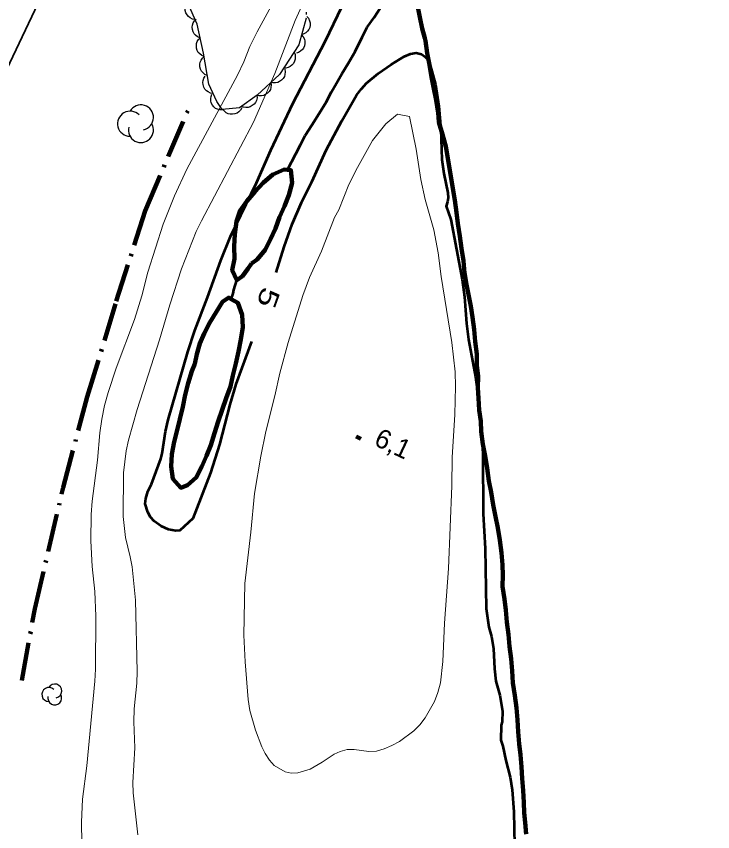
# Model space of a CAD drawing. Extents: x 355726 to 357533, y 5103782 to 5105258.
# Drawn here: x 355919.8 to 355974.4, y 5104783.1 to 5104847.1 of the extents above; entities that cross this region are included whole.
import ezdxf
from ezdxf.enums import TextEntityAlignment as Align

# ---------------------------------------------------------------- set-up
doc = ezdxf.new("R2010")
doc.units = 0
doc.header["$LTSCALE"] = 0.6
for name, pattern in [('DASH_DOUBLE_DOT', [9.2, 5, -1.2, 0.3, -1.2, 0.3, -1.2]), ('DOT_DASHED', [7.7, 5, -1.2, 0.3, -1.2]), ('LONG_DASHED', [7.5, 6, -1.5])]:
    doc.linetypes.add(name, pattern=pattern)
for name, color, linetype, lineweight in [('1', 7, 'LONG_DASHED', 53), ('2', 7, 'LONG_DASHED', 13), ('3', 7, 'Continuous', 140), ('4', 7, 'DASH_DOUBLE_DOT', 53), ('41', 7, 'DOT_DASHED', 90), ('44', 7, 'Continuous', 25), ('60', 7, 'Continuous', 13)]:
    doc.layers.add(name, color=color, linetype=linetype, lineweight=lineweight)

msp = doc.modelspace()

# ---------------------------------------------------------------- linework, layer by layer
at = {"layer": '1', "linetype": 'Continuous'}
for points in [[(355938.24, 5104821.58), (355937.01, 5104818.22), (355936.54, 5104816.63), (355935.74, 5104813.48), (355935.03, 5104811.28), (355933.65, 5104807.68), (355932.63, 5104806.76), (355932.31, 5104806.72), (355931.73, 5104806.83), (355931.17, 5104807.09), (355930.61, 5104807.48), (355930.32, 5104807.8), (355930.11, 5104808.19), (355929.9, 5104808.84), (355929.95, 5104809.25), (355930.12, 5104809.8), (355930.4, 5104810.38), (355931.12, 5104812.37), (355931.23, 5104812.8), (355931.49, 5104814.5), (355931.71, 5104815.42), (355933.24, 5104820.76), (355933.8, 5104822.44), (355934.8, 5104825.01), (355935.84, 5104827.93), (355936.58, 5104829.8), (355938.63, 5104834.01), (355939.76, 5104836.58), (355941.47, 5104840.24), (355944.01, 5104845.09), (355945.34, 5104847.86)], [(355940.17, 5104826.99), (355940.8, 5104829), (355941.43, 5104830.76), (355942.17, 5104832.46), (355942.97, 5104834.09), (355944.1, 5104836.58), (355945.31, 5104838.88), (355946.48, 5104840.88), (355946.85, 5104841.38), (355947.25, 5104841.82), (355948.16, 5104842.58), (355949.18, 5104843.29), (355950.2, 5104843.92), (355950.71, 5104844.12), (355951.15, 5104844.2), (355951.55, 5104844.09), (355951.84, 5104843.9), (355952.1, 5104843.62), (355952.25, 5104843.23), (355952.65, 5104841.71), (355952.92, 5104840.01), (355953.07, 5104838.2), (355953.15, 5104835.84), (355953.3, 5104834.73), (355953.62, 5104833.22), (355953.64, 5104832.83), (355953.6, 5104832.51), (355953.49, 5104832.17), (355953.85, 5104831.13), (355954.75, 5104826.43), (355954.94, 5104825.07), (355955.1, 5104822.99), (355955.25, 5104821.72), (355955.8, 5104818.79), (355956.07, 5104816.67), (355956.29, 5104814.3), (355956.38, 5104812.71), (355956.4, 5104808.05), (355956.54, 5104805.33), (355956.64, 5104800.63), (355956.83, 5104799.17), (355957.04, 5104798.45), (355957.2, 5104797.51), (355957.29, 5104795.9), (355957.4, 5104794.93), (355957.69, 5104793.83), (355957.91, 5104792.59), (355957.89, 5104791.75), (355957.81, 5104791.5), (355957.79, 5104790.32), (355957.95, 5104789.84), (355958.17, 5104788.71), (355958.51, 5104787.41), (355958.67, 5104786.42), (355958.79, 5104784.69), (355958.84, 5104782.09)]]:
    msp.add_lwpolyline(points, dxfattribs=at)
at = {"layer": '2', "linetype": 'Continuous'}
for points in [[(355943.91, 5104851.7), (355941.67, 5104846.73), (355940.06, 5104842.58), (355938.4, 5104838.76), (355934.32, 5104831.04), (355933.91, 5104830.18), (355932.75, 5104827.26), (355931.83, 5104824.45), (355931.02, 5104821.71), (355929.28, 5104816.24), (355928.6, 5104813.84), (355928.42, 5104813), (355928.21, 5104811.26), (355928.17, 5104807.86), (355928.37, 5104806.21), (355928.74, 5104804.69), (355928.88, 5104803.9), (355929.14, 5104801.3), (355929.29, 5104795.69), (355929.25, 5104794.78), (355929.04, 5104792.78), (355929.02, 5104791.75), (355929.1, 5104789.71), (355928.95, 5104786.99), (355928.96, 5104786.18), (355929.33, 5104782.88)], [(355940.85, 5104849.84), (355938.69, 5104845.84), (355938.1, 5104844.7), (355937.65, 5104843.5), (355937.14, 5104842.44), (355933.17, 5104835.07), (355932.2, 5104832.98), (355931.32, 5104830.78), (355930.11, 5104827.01), (355929.63, 5104825.15), (355929.07, 5104823.3), (355927.63, 5104819.48), (355927, 5104817.57), (355926.72, 5104816.55), (355926.5, 5104815.48), (355926.36, 5104814.41), (355926.16, 5104812.26), (355925.75, 5104809.05), (355925.67, 5104808.01), (355925.65, 5104805.93), (355925.76, 5104803.92), (355925.96, 5104801.97), (355926.03, 5104800.03), (355926.02, 5104795.88), (355925.97, 5104794.94), (355925.34, 5104788.3), (355924.99, 5104785.68), (355924.91, 5104783.88), (355924.96, 5104780.58)]]:
    msp.add_lwpolyline(points, dxfattribs=at)
msp.add_lwpolyline([(355950.62, 5104839.21), (355951.14, 5104836.66), (355951.51, 5104834.26), (355951.86, 5104832.71), (355952.54, 5104830.32), (355952.88, 5104828.51), (355953.1, 5104826.67), (355953.94, 5104821.5), (355954.2, 5104819.2), (355954.24, 5104818.05), (355954.18, 5104815.84), (355953.97, 5104812.48), (355953.93, 5104810.26), (355953.69, 5104803.76), (355953.37, 5104799.48), (355953.23, 5104796.47), (355953.06, 5104794.8), (355952.84, 5104794.04), (355952.57, 5104793.34), (355951.86, 5104792.05), (355951.42, 5104791.51), (355950.96, 5104791.05), (355949.83, 5104790.21), (355949.23, 5104789.88), (355948.64, 5104789.63), (355948.04, 5104789.46), (355947.43, 5104789.41), (355946.28, 5104789.58), (355945.73, 5104789.57), (355945.2, 5104789.42), (355944.71, 5104789.22), (355943.79, 5104788.59), (355942.84, 5104788.04), (355941.87, 5104787.76), (355941.36, 5104787.73), (355940.89, 5104787.83), (355940.02, 5104788.33), (355939.65, 5104788.75), (355939.31, 5104789.26), (355939.05, 5104789.8), (355938.55, 5104791.09), (355938.11, 5104792.65), (355937.97, 5104793.5), (355937.74, 5104796.45), (355937.64, 5104798.55), (355937.71, 5104802.59), (355938.19, 5104806.63), (355938.48, 5104809.65), (355938.96, 5104812.59), (355939.35, 5104814.51), (355940.07, 5104817.32), (355940.46, 5104819.08), (355941.12, 5104821.48), (355942.26, 5104825.17), (355942.79, 5104826.58), (355943.72, 5104828.66), (355944.75, 5104831.29), (355945.08, 5104831.88), (355945.88, 5104833.88), (355946.54, 5104835.2), (355947.72, 5104837.33), (355948.77, 5104838.63), (355949.68, 5104839.38)], close=True, dxfattribs=at)
at = {"layer": '3'}
msp.add_line((355946.45, 5104814.11), (355946.82, 5104813.94), dxfattribs=at)
at = {"layer": '4'}
for points in [[(355941.06, 5104835.02), (355941.72, 5104836.28), (355942.07, 5104836.98), (355942.44, 5104837.72), (355942.96, 5104838.53), (355943.53, 5104839.45), (355944.09, 5104840.34), (355944.51, 5104841.15), (355944.9, 5104841.83), (355945.31, 5104842.55), (355945.82, 5104843.36), (355946.37, 5104844.3), (355946.92, 5104845.44), (355947.31, 5104846.22), (355947.84, 5104846.97), (355948.32, 5104847.7), (355948.84, 5104848.35), (355950.84, 5104849.89)], [(355936.65, 5104824.9), (355936.79, 5104825.32), (355936.86, 5104825.63), (355937.1, 5104826.39)]]:
    msp.add_lwpolyline(points, dxfattribs=at)
at = {"layer": '4', "linetype": 'Continuous', "lineweight": 90}
for points in [[(355951.27, 5104847.79), (355951.42, 5104847.01), (355951.61, 5104846.1), (355951.82, 5104845.34), (355951.87, 5104845.15), (355952.01, 5104844.17), (355952.2, 5104843.27), (355952.34, 5104842.29), (355952.53, 5104841.38), (355952.71, 5104840.48), (355952.86, 5104839.5), (355952.93, 5104838.76), (355953.2, 5104837.81), (355953.46, 5104836.86), (355954.17, 5104832.66), (355954.31, 5104831.68), (355954.42, 5104830.82), (355954.56, 5104829.84), (355954.71, 5104828.86), (355954.85, 5104827.88), (355954.92, 5104826.94), (355955.1, 5104826.03), (355955.25, 5104825.25), (355955.44, 5104824.34), (355955.55, 5104823.48), (355955.69, 5104822.5), (355955.76, 5104821.56), (355955.9, 5104820.58), (355955.89, 5104819.69), (355956, 5104818.83), (355955.99, 5104817.93), (355956.03, 5104817.12), (355956.09, 5104816.18), (355956.2, 5104815.32), (355956.23, 5104814.5), (355956.38, 5104813.52)], [(355956.38, 5104813.52), (355956.56, 5104812.61), (355956.71, 5104811.63), (355956.85, 5104810.65), (355957.03, 5104809.75), (355957.18, 5104808.77), (355957.36, 5104807.86), (355957.55, 5104806.96), (355957.69, 5104805.98), (355957.83, 5104805), (355957.9, 5104804.06), (355957.93, 5104803.24), (355957.92, 5104802.35), (355958.07, 5104801.37), (355958.17, 5104800.51), (355958.24, 5104799.57), (355958.38, 5104798.59), (355958.45, 5104797.66), (355958.59, 5104796.68), (355958.66, 5104795.74), (355958.73, 5104794.8), (355958.87, 5104793.82), (355959.01, 5104792.84), (355959.08, 5104791.91), (355959.14, 5104790.97), (355959.21, 5104790.03), (355959.32, 5104789.17), (355959.39, 5104788.23), (355959.45, 5104787.3), (355959.52, 5104786.36), (355959.58, 5104785.42), (355959.62, 5104784.61), (355959.69, 5104783.86), (355959.76, 5104782.93)]]:
    msp.add_lwpolyline(points, dxfattribs=at)
for points in [[(355938.25, 5104827.69), (355938.68, 5104828), (355939.31, 5104828.75), (355939.74, 5104829.6), (355940.12, 5104830.43), (355940.43, 5104831.31), (355940.83, 5104832.19), (355941.17, 5104833.04), (355941.42, 5104834), (355941.33, 5104835), (355941.06, 5104835.02), (355940.81, 5104835.05), (355939.92, 5104834.65), (355939.16, 5104834.02), (355938.5, 5104833.3), (355937.87, 5104832.56), (355937.36, 5104831.85), (355937.06, 5104830.97), (355936.94, 5104829.98), (355936.89, 5104829.01), (355936.9, 5104828.06), (355936.73, 5104827.15), (355937.1, 5104826.39), (355937.53, 5104826.7), (355937.95, 5104827.26)], [(355933.79, 5104819.82), (355933.56, 5104819.25), (355933.27, 5104818.31), (355933.05, 5104817.39), (355932.86, 5104816.45), (355932.61, 5104815.49), (355932.4, 5104814.61), (355932.18, 5104813.69), (355931.99, 5104812.74), (355931.94, 5104811.77), (355932.08, 5104810.79), (355932.69, 5104810.1), (355933.21, 5104810.31), (355933.91, 5104810.91), (355934.35, 5104811.76), (355934.72, 5104812.6), (355935.06, 5104813.45), (355935.35, 5104814.39), (355935.62, 5104815.29), (355935.94, 5104816.21), (355936.26, 5104817.12), (355936.59, 5104818.04), (355936.77, 5104818.89), (355937.02, 5104819.84), (355937.21, 5104820.79), (355937.4, 5104821.73), (355937.55, 5104822.69), (355937.5, 5104823.67), (355937.18, 5104824.6), (355936.65, 5104824.9), (355936.46, 5104825.01), (355935.97, 5104824.68), (355935.46, 5104823.88), (355934.98, 5104823.05), (355934.54, 5104822.19), (355934.18, 5104821.4), (355933.96, 5104820.57)]]:
    msp.add_lwpolyline(points, close=True, dxfattribs=at)
at = {"layer": '41'}
msp.add_lwpolyline([(355920.24, 5104795), (355921.25, 5104800.61), (355923.48, 5104810.12), (355925.36, 5104817.23), (355927.64, 5104824.72), (355929.9, 5104831.82), (355933.4, 5104840.02)], dxfattribs=at)
at = {"layer": '44', "linetype": 'DOT_DASHED'}
msp.add_lwpolyline([(355942.53, 5104851.1), (355942.53, 5104846.91), (355941.95, 5104844.84), (355940.42, 5104842.51), (355938.68, 5104840.89), (355937.3, 5104839.88), (355935.95, 5104839.75), (355935.52, 5104840.39), (355934.89, 5104841.75), (355934.47, 5104844.18), (355933.97, 5104846.46), (355933.28, 5104848.05)], dxfattribs=at)
at = {"layer": '44'}
for points in [[(355933.82, 5104846.82), (355933.61, 5104846.85), (355933.43, 5104846.95), (355933.29, 5104847.04), (355933.19, 5104847.18), (355933.1, 5104847.34), (355933.05, 5104847.53), (355933.03, 5104847.69), (355933.06, 5104847.87), (355933.12, 5104848.04), (355933.22, 5104848.19)], [(355942.57, 5104847.06), (355942.71, 5104846.91), (355942.79, 5104846.72), (355942.83, 5104846.56), (355942.83, 5104846.38), (355942.8, 5104846.2), (355942.72, 5104846.03), (355942.63, 5104845.89), (355942.5, 5104845.77), (355942.34, 5104845.68), (355942.17, 5104845.62)], [(355934.21, 5104845.37), (355934.01, 5104845.45), (355933.86, 5104845.58), (355933.74, 5104845.7), (355933.66, 5104845.85), (355933.61, 5104846.03), (355933.6, 5104846.22), (355933.61, 5104846.38), (355933.67, 5104846.55), (355933.76, 5104846.71), (355933.89, 5104846.84)], [(355934.53, 5104843.91), (355934.34, 5104843.99), (355934.18, 5104844.11), (355934.06, 5104844.23), (355933.98, 5104844.39), (355933.93, 5104844.57), (355933.92, 5104844.76), (355933.93, 5104844.92), (355933.99, 5104845.08), (355934.08, 5104845.24), (355934.21, 5104845.37)], [(355942.17, 5104845.62), (355942.3, 5104845.46), (355942.38, 5104845.27), (355942.43, 5104845.12), (355942.43, 5104844.94), (355942.39, 5104844.76), (355942.31, 5104844.58), (355942.23, 5104844.45), (355942.09, 5104844.33), (355941.93, 5104844.23), (355941.76, 5104844.18)], [(355934.77, 5104842.43), (355934.58, 5104842.51), (355934.43, 5104842.65), (355934.32, 5104842.77), (355934.25, 5104842.93), (355934.2, 5104843.11), (355934.2, 5104843.3), (355934.22, 5104843.46), (355934.29, 5104843.63), (355934.39, 5104843.78), (355934.52, 5104843.91)], [(355941.57, 5104844.26), (355941.65, 5104844.07), (355941.67, 5104843.87), (355941.67, 5104843.7), (355941.61, 5104843.54), (355941.52, 5104843.37), (355941.39, 5104843.23), (355941.27, 5104843.13), (355941.11, 5104843.06), (355940.93, 5104843.01), (355940.75, 5104843.01)], [(355940.86, 5104842.92), (355940.89, 5104842.71), (355940.86, 5104842.51), (355940.82, 5104842.35), (355940.72, 5104842.2), (355940.6, 5104842.06), (355940.44, 5104841.96), (355940.29, 5104841.88), (355940.12, 5104841.86), (355939.94, 5104841.85), (355939.76, 5104841.9)], [(355935.23, 5104841.01), (355935.02, 5104841.05), (355934.84, 5104841.14), (355934.71, 5104841.23), (355934.59, 5104841.36), (355934.5, 5104841.52), (355934.45, 5104841.71), (355934.42, 5104841.87), (355934.45, 5104842.04), (355934.51, 5104842.22), (355934.6, 5104842.37)], [(355939.76, 5104841.9), (355939.79, 5104841.69), (355939.76, 5104841.49), (355939.72, 5104841.33), (355939.63, 5104841.18), (355939.5, 5104841.04), (355939.34, 5104840.94), (355939.2, 5104840.86), (355939.02, 5104840.83), (355938.84, 5104840.83), (355938.66, 5104840.87)], [(355935.97, 5104839.72), (355935.76, 5104839.72), (355935.57, 5104839.78), (355935.42, 5104839.84), (355935.29, 5104839.96), (355935.17, 5104840.1), (355935.09, 5104840.28), (355935.04, 5104840.43), (355935.04, 5104840.61), (355935.07, 5104840.79), (355935.14, 5104840.96)], [(355938.66, 5104840.88), (355938.67, 5104840.67), (355938.62, 5104840.47), (355938.55, 5104840.32), (355938.44, 5104840.18), (355938.3, 5104840.06), (355938.13, 5104839.97), (355937.98, 5104839.92), (355937.8, 5104839.91), (355937.62, 5104839.93), (355937.45, 5104839.99)], [(355937.48, 5104839.9), (355937.38, 5104839.71), (355937.24, 5104839.57), (355937.11, 5104839.47), (355936.94, 5104839.41), (355936.76, 5104839.38), (355936.57, 5104839.39), (355936.41, 5104839.42), (355936.25, 5104839.5), (355936.11, 5104839.62), (355935.99, 5104839.75)]]:
    msp.add_lwpolyline(points, dxfattribs=at)
for centre, radius, start, end in [((355929.571, 5104839.135), 0.985, 282.26917, 149.72626), ((355928.724, 5104838.642), 0.985, 44.11537, 269.80396), ((355929.571, 5104838.15), 0.985, 166.93686, 29.62122), ((355922.818, 5104794.165), 0.545, 282.26917, 149.72626), ((355922.349, 5104793.892), 0.545, 44.11537, 269.80396), ((355922.818, 5104793.62), 0.545, 166.93686, 29.62122)]:
    msp.add_arc(centre, radius, start, end, dxfattribs=at)
at = {"layer": '60', "lineweight": 35}
msp.add_lwpolyline([(355740.43, 5104469.78), (356913.03, 5103908.53), (357283.46, 5104682.46), (356110.86, 5105243.71)], close=True, dxfattribs=at)

# ---------------------------------------------------------------- texts
at = {"layer": '1', "width": 1.35}
msp.add_text('5', height=1.5, rotation=250.179, dxfattribs=at).set_placement((355938.862, 5104825.244), align=Align.CENTER)
at = {"layer": '3'}
msp.add_text('6,1    ', height=1.5, rotation=334.72, dxfattribs=at).set_placement((355947.75, 5104813.48))

doc.saveas('drawing.dxf')
